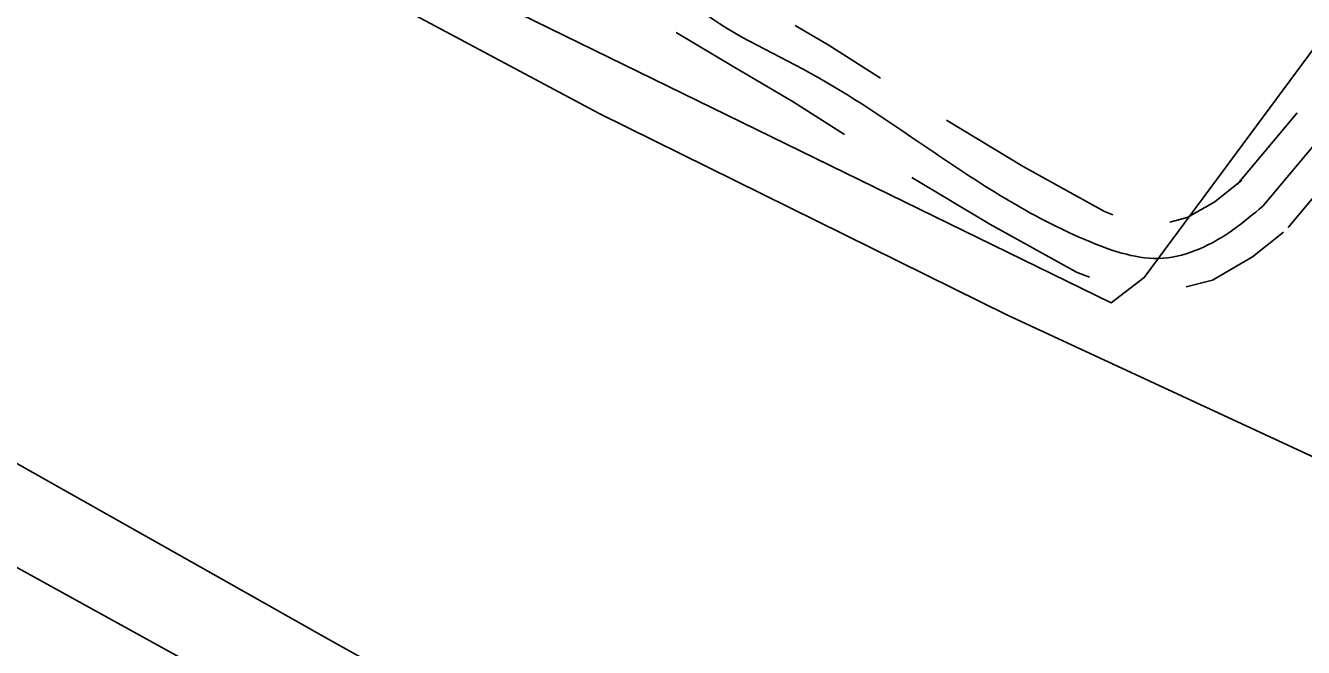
# Model space of a CAD drawing. Extents: x 3903937 to 3942190, y 260677 to 286651.
# Drawn here: x 3908971 to 3909546, y 280879 to 281158 of the extents above; entities that cross this region are included whole.
import ezdxf

# ---------------------------------------------------------------- set-up
doc = ezdxf.new("R2010")
doc.units = 0
for name, color, linetype in [('V-ROAD-CNTR', 7, 'Continuous'), ('V-SITE-OTLN', 7, 'Continuous'), ('V-TOPO-SHOR', 7, 'Continuous')]:
    doc.layers.add(name, color=color, linetype=linetype)

msp = doc.modelspace()

# ---------------------------------------------------------------- linework, layer by layer
at = {"layer": 'V-ROAD-CNTR'}
for points in [[(3909859.62, 281509.66), (3909825.96, 281458.93), (3909679.28, 281257.74), (3909527.84, 281077.19)], [(3909355.66, 281134.67), (3909332.16, 281149.67), (3909317.35, 281158.38)], [(3909302.15, 281132.51), (3909290.11, 281139.59), (3909263.79, 281155.23)], [(3909339.52, 281109.38), (3909316.48, 281124.09), (3909302.15, 281132.51)], [(3909543.39, 281119.07), (3909516.35, 281086.83)], [(3909460.41, 281073.23), (3909456.63, 281074.66), (3909419.93, 281094.99), (3909385.38, 281115.78)], [(3909566.37, 281099.79), (3909539.33, 281067.55)], [(3909449.8, 281045.17), (3909443.99, 281047.37), (3909404.92, 281069.01), (3909369.91, 281090.07)], [(3909518.44, 281088.89), (3909506.3, 281079.13), (3909493.88, 281071.97), (3909486.01, 281069.99)], [(3909537.23, 281065.5), (3909523.29, 281054.3), (3909505.26, 281043.9), (3909493.34, 281040.89)]]:
    msp.add_lwpolyline(points, dxfattribs=at)
msp.add_spline([(3909527.84, 281077.19), (3909514.79, 281066.72), (3909482.83, 281053.72), (3909450.31, 281061.02), (3909375.71, 281104.09), (3909324.32, 281136.88), (3909271.1, 281168.33), (3909244.79, 281202.03), (3909230.32, 281255.61), (3909231.11, 281309.13), (3909250.72, 281383.95), (3909303.23, 281514.98), (3909362.87, 281614.57), (3909410.65, 281703.22), (3909468.27, 281802.58)], degree=3, dxfattribs=at)
at = {"layer": 'V-SITE-OTLN'}
for points in [[(3909792.5, 281474.19), (3909474.46, 281045.1), (3909459.6, 281033.61), (3909180.13, 281170.21), (3909028.97, 281257.77), (3908758.93, 281432.37), (3908750.13, 281432.51), (3908750.27, 281441.31), (3908996.91, 281809.95), (3909000.32, 281839.24), (3908980.31, 281871.84), (3908983.87, 281909.93), (3909062.2, 282034.82), (3909401.3, 281776.94), (3909437.11, 281752.55), (3909749.91, 281500.96)], [(3909175.71, 280375.55), (3908830.06, 280592.46), (3908854.06, 280624.34), (3908869.06, 280644.64), (3908875.26, 280665.08), (3908888.34, 280747.03), (3908903.82, 280796.66), (3908964.45, 280915.97), (3909397.77, 280677.09), (3909391.85, 280674.26), (3909211.15, 280389.64)]]:
    msp.add_lwpolyline(points, close=True, dxfattribs=at)
at = {"layer": 'V-TOPO-SHOR'}
for points in [[(3908916.36, 281300.45), (3908990.99, 281249.7), (3909045.42, 281216.83), (3909229.06, 281118.81), (3909412.97, 281028.08), (3909592.81, 280944.72), (3909619.4, 280928.13), (3909710.62, 280866.4)], [(3909193.86, 280833.97), (3909107.71, 280881.97), (3909040.17, 280920.16), (3908924.38, 280985.27), (3908855.57, 281026.04), (3908682.41, 281122.37), (3908559.97, 281191.6), (3908496.27, 281228.11)]]:
    msp.add_lwpolyline(points, dxfattribs=at)

doc.saveas('drawing.dxf')
